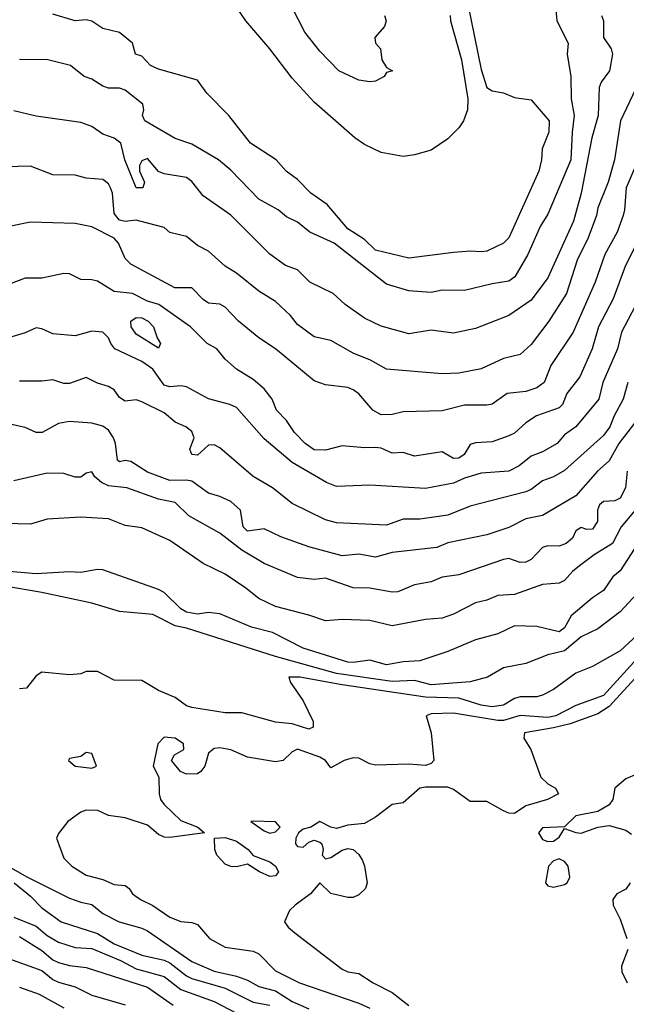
# Model space of a CAD drawing. Header units: metres. Extents: x -46681 to -43747, y -240911 to -237677.
# Tile 663 of 1056: x -45322 to -45268, y -238848 to -238759. Entities that reach past the tile are written whole.
import ezdxf

# ---------------------------------------------------------------- set-up
doc = ezdxf.new("R2010")
doc.units = ezdxf.units.M
doc.layers.add('CONTOUR_INDEX', color=1, linetype='Continuous')
doc.layers.add('CONTOUR_INTER', color=3, linetype='Continuous')

msp = doc.modelspace()

# ---------------------------------------------------------------- linework, layer by layer
at = {"layer": 'CONTOUR_INDEX'}
for points, elevation in [([(-45281.787, -238758.02), (-45280.595, -238763.901), (-45280.095, -238765.505), (-45279.595, -238765.804), (-45278.595, -238765.975), (-45277.595, -238766.396), (-45276.095, -238766.617), (-45274.477, -238768.52), (-45274.518, -238769.52), (-45275.111, -238771.02), (-45275.173, -238772.02), (-45275.399, -238773.02), (-45278.112, -238779.02), (-45278.595, -238779.491), (-45280.095, -238780.231), (-45280.595, -238780.282), (-45281.595, -238780.227), (-45283.095, -238780.35), (-45287.095, -238780.852), (-45290.095, -238780.143), (-45291.095, -238779.173), (-45292.595, -238778.231), (-45294.425, -238776.02), (-45295.898, -238775.02), (-45297.095, -238773.788), (-45298.13, -238773.02), (-45299.011, -238772.02), (-45301.34, -238770.52), (-45303.286, -238768.02), (-45305.25, -238766.02), (-45306.095, -238764.844), (-45309.595, -238763.861), (-45310.327, -238763.52), (-45311.095, -238762.682), (-45311.67, -238762.52), (-45311.947, -238761.52), (-45313.095, -238760.554), (-45314.595, -238760.211), (-45315.595, -238759.545), (-45316.095, -238759.439), (-45317.095, -238759.504), (-45319.095, -238758.915)], 80), ([(-45265.865, -238778.02), (-45267.623, -238781.52), (-45268.728, -238784.52), (-45270.052, -238787.02), (-45270.628, -238789.02), (-45271.714, -238791.52), (-45272.906, -238793.02), (-45273.291, -238794.02), (-45273.595, -238794.317), (-45275.608, -238795.02), (-45276.595, -238795.673), (-45277.595, -238796.579), (-45278.095, -238796.836), (-45279.595, -238797.376), (-45281.095, -238797.472), (-45281.595, -238797.621), (-45282.123, -238798.52), (-45282.595, -238798.833), (-45283.095, -238798.88), (-45284.095, -238798.28), (-45286.595, -238798.643), (-45287.595, -238798.327), (-45288.595, -238798.4), (-45289.595, -238797.952), (-45290.095, -238797.877), (-45291.095, -238797.923), (-45293.095, -238797.74), (-45294.595, -238798.115), (-45295.595, -238798.086), (-45296.424, -238797.52), (-45297.378, -238796.52), (-45298.095, -238795.444), (-45298.999, -238794.52), (-45299.389, -238793.52), (-45300.095, -238792.592), (-45301.095, -238791.779), (-45302.595, -238790.833), (-45303.595, -238789.941), (-45304.356, -238789.02), (-45305.235, -238788.52), (-45306.735, -238787.02), (-45309.579, -238785.02), (-45310.595, -238784.714), (-45311.934, -238784.02), (-45313.595, -238783.838), (-45315.095, -238782.937), (-45315.595, -238782.798), (-45316.595, -238782.78), (-45317.595, -238782.249), (-45318.095, -238782.234), (-45320.095, -238782.652), (-45321.595, -238782.643), (-45323.095, -238783.236)], 75), ([(-45312.094, -238786.52), (-45311.595, -238786.185), (-45311.095, -238786.22), (-45310.522, -238786.52), (-45310.049, -238787.02), (-45309.718, -238788.02), (-45309.405, -238788.52), (-45309.595, -238788.96), (-45311.595, -238787.68), (-45312.05, -238787.02), (-45312.094, -238786.52)], 75), ([(-45266.76, -238803.52), (-45267.998, -238805.02), (-45268.787, -238806.52), (-45270.433, -238807.52), (-45271.751, -238808.52), (-45272.378, -238809.02), (-45273.095, -238809.839), (-45273.595, -238810.092), (-45275.095, -238810.205), (-45277.595, -238811.107), (-45279.095, -238811.201), (-45280.095, -238811.601), (-45281.095, -238811.832), (-45283.095, -238812.876), (-45284.095, -238813.225), (-45285.595, -238813.359), (-45288.595, -238813.923), (-45290.595, -238813.446), (-45293.095, -238813.34), (-45294.595, -238813.473), (-45296.095, -238812.946), (-45299.095, -238812.164), (-45300.595, -238811.459), (-45301.744, -238810.52), (-45303.595, -238809.271), (-45305.595, -238808.31), (-45308.595, -238806.247), (-45311.095, -238805.087), (-45312.595, -238804.885), (-45314.095, -238804.279), (-45316.595, -238804.128), (-45319.595, -238804.321), (-45321.095, -238804.771), (-45324.595, -238804.686)], 70), ([(-45263.452, -238815.02), (-45269.095, -238821.152), (-45270.095, -238821.818), (-45272.595, -238822.721), (-45274.095, -238823.096), (-45276.709, -238823.52), (-45276.753, -238824.02), (-45276.125, -238825.02), (-45275.219, -238827.52), (-45274.595, -238828.126), (-45273.908, -238828.52), (-45273.642, -238829.02), (-45274.647, -238829.52), (-45276.595, -238830.113), (-45277.595, -238830.778), (-45278.095, -238830.753), (-45278.595, -238830.562), (-45280.095, -238829.707), (-45281.595, -238829.7), (-45283.095, -238828.618), (-45283.595, -238828.434), (-45285.595, -238828.431), (-45286.118, -238828.52), (-45287.595, -238829.817), (-45288.595, -238829.985), (-45290.095, -238831.109), (-45291.095, -238831.691), (-45292.595, -238831.849), (-45293.595, -238832.142), (-45294.095, -238832.029), (-45295.095, -238831.502), (-45295.917, -238832.02), (-45296.595, -238832.199), (-45297.028, -238832.52), (-45297.256, -238833.02), (-45297.292, -238833.52), (-45297.095, -238833.769), (-45296.595, -238833.809), (-45296.095, -238833.37), (-45295.595, -238833.196), (-45295.095, -238833.361), (-45294.922, -238833.52), (-45294.807, -238834.02), (-45294.895, -238834.52), (-45294.595, -238834.856), (-45294.095, -238834.73), (-45293.095, -238834.092), (-45292.595, -238833.932), (-45292.095, -238834.027), (-45291.595, -238834.476), (-45291.274, -238835.02), (-45291.069, -238835.52), (-45290.849, -238837.02), (-45290.999, -238837.52), (-45291.595, -238838.099), (-45292.095, -238838.336), (-45292.595, -238838.351), (-45294.095, -238837.967), (-45295.095, -238837.034), (-45295.946, -238838.02), (-45297.318, -238839.02), (-45297.81, -238839.52), (-45298.27, -238840.52), (-45297.945, -238841.02), (-45297.352, -238841.52), (-45293.095, -238844.79), (-45292.595, -238845.031), (-45291.595, -238845.167), (-45290.313, -238846.02), (-45288.595, -238846.887), (-45287.095, -238848.047)], 65), ([(-45301.095, -238831.488), (-45301.296, -238831.52), (-45300.095, -238832.354), (-45299.595, -238832.568), (-45299.095, -238832.438), (-45298.651, -238832.02), (-45299.095, -238831.549), (-45301.095, -238831.488)], 65), ([(-45322.095, -238841.849), (-45320.095, -238843.119), (-45319.095, -238843.942), (-45318.595, -238844.175), (-45317.595, -238844.456), (-45316.095, -238844.626), (-45310.595, -238846.403), (-45308.285, -238848.02)], 70)]:
    msp.add_lwpolyline(points, dxfattribs=dict(at, elevation=elevation))
at = {"layer": 'CONTOUR_INTER'}
for points, elevation in [([(-45283.375, -238759.02), (-45283.359, -238759.52), (-45282.361, -238763.02), (-45281.791, -238766.52), (-45281.821, -238767.52), (-45282.17, -238768.52), (-45282.595, -238769.128), (-45283.595, -238770.115), (-45285.095, -238771.134), (-45286.595, -238771.569), (-45287.595, -238771.71), (-45289.595, -238771.348), (-45291.095, -238770.629), (-45291.948, -238770.02), (-45295.595, -238766.814), (-45297.595, -238764.659), (-45299.592, -238762.02), (-45301.753, -238759.52), (-45302.595, -238758.3)], 81), ([(-45289.282, -238759.02), (-45289.125, -238759.52), (-45289.288, -238760.02), (-45290.161, -238761.02), (-45290.096, -238761.52), (-45289.633, -238762.02), (-45289.522, -238763.02), (-45289.095, -238763.708), (-45288.556, -238764.02), (-45289.095, -238764.17), (-45289.303, -238764.52), (-45290.095, -238764.931), (-45290.595, -238764.991), (-45291.595, -238764.846), (-45293.384, -238764.02), (-45295.095, -238762.236), (-45296.447, -238760.52), (-45297.595, -238758.303)], 82), ([(-45269.773, -238759.02), (-45269.592, -238759.52), (-45269.597, -238761.02), (-45268.9, -238762.02), (-45268.794, -238762.52), (-45269.054, -238764.02), (-45269.814, -238765.02), (-45269.997, -238765.52), (-45270.076, -238768.02), (-45270.66, -238770.02), (-45271.616, -238775.02), (-45272.3, -238777.52), (-45274.595, -238782.618), (-45276.095, -238784.643), (-45278.095, -238786.023), (-45281.095, -238787.171), (-45283.095, -238787.606), (-45285.095, -238787.339), (-45287.095, -238787.67), (-45289.595, -238786.973), (-45291.095, -238786.255), (-45292.828, -238785.02), (-45293.911, -238784.02), (-45295.996, -238783.02), (-45297.095, -238781.908), (-45298.177, -238781.52), (-45299.595, -238780.49), (-45303.095, -238776.993), (-45305.595, -238775.253), (-45306.595, -238773.957), (-45307.095, -238773.611), (-45309.095, -238773.273), (-45309.595, -238773.056), (-45310.595, -238771.9), (-45311.095, -238772.114), (-45311.298, -238772.52), (-45311.299, -238773.02), (-45310.844, -238774.02), (-45310.996, -238774.52), (-45311.595, -238774.537), (-45312.622, -238772.02), (-45312.987, -238770.52), (-45313.595, -238770.057), (-45314.595, -238769.718), (-45315.595, -238769.014), (-45316.595, -238768.666), (-45320.595, -238768.072), (-45322.595, -238767.6)], 78), ([(-45273.887, -238758.52), (-45273.793, -238759.52), (-45272.768, -238761.52), (-45272.879, -238762.52), (-45272.55, -238764.52), (-45272.515, -238766.52), (-45272.226, -238768.02), (-45272.425, -238769.52), (-45272.53, -238772.02), (-45274.595, -238776.9), (-45275.306, -238778.02), (-45276.406, -238780.52), (-45277.56, -238782.52), (-45278.095, -238782.917), (-45279.595, -238783.15), (-45282.095, -238783.762), (-45284.095, -238783.741), (-45285.095, -238783.947), (-45287.095, -238783.785), (-45289.095, -238783.178), (-45293.823, -238779.52), (-45296.009, -238778.52), (-45297.095, -238777.613), (-45298.095, -238777.132), (-45298.857, -238776.52), (-45300.595, -238775.538), (-45303.095, -238772.946), (-45304.219, -238772.02), (-45306.595, -238770.616), (-45308.095, -238770.088), (-45310.843, -238768.52), (-45311.033, -238768.02), (-45310.912, -238767.52), (-45310.995, -238767.02), (-45312.595, -238765.738), (-45313.095, -238765.573), (-45314.095, -238765.569), (-45314.595, -238765.388), (-45315.595, -238764.757), (-45316.271, -238764.52), (-45317.5, -238763.52), (-45319.544, -238763.02), (-45322.095, -238762.991)], 79), ([(-45266.433, -238765.02), (-45268.062, -238768.52), (-45268.612, -238772.02), (-45269.173, -238774.02), (-45270.095, -238776.332), (-45270.235, -238777.02), (-45270.987, -238779.02), (-45271.959, -238781.02), (-45272.912, -238784.02), (-45274.499, -238786.52), (-45276.095, -238788.61), (-45277.095, -238789.511), (-45278.595, -238789.873), (-45280.595, -238790.817), (-45282.595, -238791.201), (-45284.095, -238791.254), (-45289.095, -238790.842), (-45290.54, -238790.02), (-45292.095, -238789.391), (-45294.095, -238788.266), (-45295.595, -238787.922), (-45297.095, -238786.829), (-45297.735, -238786.02), (-45299.095, -238784.742), (-45300.595, -238783.835), (-45302.595, -238782.196), (-45303.595, -238781.587), (-45305.095, -238780.233), (-45306.095, -238779.703), (-45307.095, -238778.921), (-45308.595, -238778.56), (-45309.095, -238778.093), (-45311.275, -238777.52), (-45311.595, -238777.443), (-45312.595, -238777.568), (-45313.095, -238777.431), (-45313.595, -238776.837), (-45313.729, -238775.02), (-45313.923, -238774.52), (-45314.095, -238774.158), (-45314.595, -238773.781), (-45316.095, -238773.665), (-45317.095, -238773.384), (-45319.095, -238773.37), (-45321.095, -238772.588), (-45324.595, -238772.674)], 77), ([(-45266.484, -238772.02), (-45267.555, -238774.52), (-45267.701, -238776.52), (-45267.839, -238777.02), (-45268.384, -238778.52), (-45269.473, -238780.52), (-45270.339, -238783.02), (-45272.313, -238787.52), (-45274.331, -238790.52), (-45274.922, -238792.02), (-45275.584, -238792.52), (-45276.595, -238792.834), (-45278.273, -238793.02), (-45279.595, -238793.968), (-45280.095, -238794.082), (-45282.095, -238794.062), (-45284.095, -238794.585), (-45287.595, -238794.664), (-45288.595, -238794.9), (-45289.595, -238794.947), (-45290.347, -238794.52), (-45291.595, -238793.048), (-45292.095, -238792.708), (-45292.595, -238792.471), (-45294.595, -238792.234), (-45295.595, -238791.881), (-45299.095, -238788.998), (-45300.572, -238788.02), (-45302.405, -238786.52), (-45303.595, -238785.25), (-45304.095, -238784.997), (-45305.095, -238784.887), (-45305.595, -238784.568), (-45306.595, -238783.509), (-45308.146, -238783.52), (-45312.095, -238781.383), (-45312.595, -238780.894), (-45313.192, -238779.52), (-45313.595, -238779.062), (-45315.595, -238778.031), (-45317.095, -238777.732), (-45321.095, -238777.617), (-45323.031, -238778.02)], 76), ([(-45266.147, -238784.02), (-45267.969, -238787.52), (-45268.352, -238789.02), (-45269.665, -238792.02), (-45270.022, -238793.52), (-45272.095, -238796.009), (-45273.095, -238796.749), (-45273.758, -238797.52), (-45275.095, -238798.277), (-45276.095, -238798.662), (-45277.171, -238799.52), (-45278.095, -238800.021), (-45280.595, -238800.187), (-45282.095, -238800.641), (-45283.095, -238801.1), (-45285.595, -238801.559), (-45290.595, -238801.268), (-45293.595, -238801.395), (-45294.486, -238801.02), (-45297.595, -238799.237), (-45300.095, -238797.092), (-45302.595, -238794.296), (-45303.188, -238794.02), (-45305.095, -238793.502), (-45307.095, -238792.415), (-45307.595, -238792.321), (-45308.595, -238792.429), (-45309.095, -238792.276), (-45310.095, -238790.834), (-45311.095, -238790.151), (-45313.518, -238789.02), (-45313.897, -238788.52), (-45314.095, -238788.005), (-45314.595, -238787.521), (-45315.595, -238787.431), (-45317.095, -238787.839), (-45319.095, -238787.647), (-45320.095, -238787.197), (-45320.595, -238787.107), (-45321.595, -238787.581), (-45323.095, -238788.028)], 74), ([(-45267.402, -238792.02), (-45267.819, -238793.52), (-45268.647, -238795.02), (-45269.024, -238796.02), (-45269.595, -238796.811), (-45273.095, -238799.937), (-45274.095, -238800.503), (-45275.095, -238800.889), (-45276.095, -238801.644), (-45276.595, -238801.851), (-45281.595, -238803.156), (-45283.595, -238803.959), (-45286.095, -238804.33), (-45287.595, -238804.317), (-45289.095, -238804.869), (-45293.595, -238804.639), (-45294.595, -238804.373), (-45297.595, -238802.921), (-45299.358, -238801.52), (-45301.095, -238800.492), (-45304.095, -238797.916), (-45304.595, -238797.627), (-45305.095, -238797.661), (-45306.095, -238798.563), (-45306.595, -238798.512), (-45306.78, -238798.02), (-45306.395, -238797.02), (-45306.595, -238796.443), (-45307.143, -238796.02), (-45308.095, -238795.588), (-45309.095, -238794.776), (-45311.095, -238793.764), (-45311.595, -238793.593), (-45312.595, -238793.721), (-45313.095, -238793.391), (-45313.595, -238792.684), (-45314.095, -238792.384), (-45315.095, -238792.097), (-45316.095, -238791.59), (-45317.595, -238792.134), (-45318.095, -238792.125), (-45319.095, -238791.792), (-45320.095, -238791.926), (-45322.095, -238791.924)], 73), ([(-45266.31, -238795.02), (-45268.217, -238797.52), (-45269.095, -238799.081), (-45270.133, -238800.02), (-45272.095, -238802.231), (-45275.095, -238804.006), (-45276.595, -238804.288), (-45278.095, -238805.08), (-45280.095, -238805.729), (-45283.595, -238806.442), (-45284.595, -238806.863), (-45288.595, -238807.314), (-45290.095, -238807.748), (-45291.595, -238807.47), (-45293.095, -238807.634), (-45296.095, -238806.804), (-45298.595, -238805.906), (-45300.095, -238805.203), (-45301.595, -238805.398), (-45302.004, -238805.02), (-45302.23, -238803.52), (-45303.095, -238802.734), (-45304.095, -238802.28), (-45305.095, -238801.999), (-45306.595, -238800.911), (-45307.095, -238800.81), (-45308.595, -238800.837), (-45310.595, -238800.11), (-45312.095, -238799.147), (-45312.595, -238799.034), (-45313.095, -238799.167), (-45313.29, -238799.02), (-45313.451, -238797.52), (-45313.656, -238797.02), (-45314.095, -238796.31), (-45314.595, -238795.966), (-45315.595, -238795.694), (-45317.595, -238795.549), (-45318.595, -238795.71), (-45320.049, -238796.52), (-45320.595, -238796.544), (-45321.595, -238796.088), (-45323.095, -238795.764)], 72), ([(-45267.465, -238800.02), (-45267.624, -238801.52), (-45268.095, -238802.445), (-45268.595, -238802.679), (-45269.595, -238802.731), (-45269.953, -238803.02), (-45270.143, -238803.52), (-45270.132, -238804.52), (-45270.595, -238805.217), (-45271.095, -238805.259), (-45271.595, -238805.085), (-45272.095, -238805.371), (-45272.398, -238806.02), (-45272.957, -238806.52), (-45273.595, -238806.754), (-45274.595, -238806.711), (-45275.095, -238806.873), (-45276.095, -238807.956), (-45276.595, -238808.189), (-45277.095, -238808.217), (-45278.095, -238807.846), (-45278.595, -238807.94), (-45282.595, -238809.326), (-45284.095, -238809.552), (-45285.095, -238809.947), (-45286.595, -238810.219), (-45288.095, -238810.86), (-45288.595, -238810.892), (-45290.595, -238810.519), (-45292.095, -238810.482), (-45294.595, -238809.63), (-45295.595, -238809.739), (-45297.095, -238809.566), (-45300.095, -238808.311), (-45302.095, -238807.123), (-45304.095, -238805.569), (-45306.861, -238804.02), (-45308.095, -238802.832), (-45309.595, -238802.519), (-45312.437, -238801.52), (-45314.095, -238801.335), (-45314.728, -238801.02), (-45315.335, -238800.52), (-45315.595, -238800.069), (-45316.095, -238800.175), (-45316.595, -238800.557), (-45317.095, -238800.543), (-45318.095, -238800.226), (-45319.595, -238800.183), (-45322.595, -238800.881)], 71), ([(-45264.595, -238803.533), (-45268.095, -238808.969), (-45268.775, -238809.52), (-45269.595, -238810.739), (-45270.595, -238811.391), (-45272.5, -238813.02), (-45273.095, -238814.107), (-45273.595, -238814.466), (-45275.595, -238813.985), (-45277.595, -238813.923), (-45279.095, -238814.631), (-45281.095, -238815.171), (-45283.595, -238816.215), (-45286.095, -238817.055), (-45287.595, -238817.151), (-45289.095, -238817.41), (-45290.595, -238816.999), (-45292.095, -238817.209), (-45292.595, -238817.166), (-45296.595, -238815.933), (-45299.361, -238814.52), (-45301.227, -238814.02), (-45304.095, -238812.832), (-45305.095, -238812.701), (-45306.095, -238812.867), (-45307.095, -238812.688), (-45307.595, -238812.394), (-45309.095, -238810.927), (-45309.595, -238810.653), (-45314.595, -238808.879), (-45315.095, -238808.846), (-45316.595, -238809.122), (-45317.595, -238809.052), (-45320.595, -238809.25), (-45323.036, -238809.02)], 69), ([(-45266.584, -238811.02), (-45268.095, -238812.642), (-45270.095, -238814.191), (-45271.595, -238814.904), (-45273.095, -238816.165), (-45274.607, -238816.52), (-45276.595, -238817.305), (-45278.595, -238817.677), (-45280.013, -238818.52), (-45281.595, -238818.957), (-45285.095, -238819.231), (-45286.595, -238818.835), (-45288.595, -238818.919), (-45293.595, -238818.193), (-45299.095, -238816.66), (-45307.095, -238814.122), (-45308.095, -238813.921), (-45310.095, -238812.894), (-45313.095, -238812.633), (-45315.595, -238811.89), (-45320.095, -238810.904), (-45323.595, -238810.309)], 68), ([(-45265.795, -238814.02), (-45268.095, -238816.156), (-45270.595, -238817.575), (-45272.095, -238818.16), (-45274.095, -238819.635), (-45275.095, -238820.152), (-45275.595, -238820.297), (-45277.095, -238820.3), (-45277.595, -238820.454), (-45278.595, -238821.049), (-45279.595, -238821.206), (-45280.595, -238821.061), (-45282.595, -238820.426), (-45285.595, -238820.332), (-45293.095, -238819.223), (-45296.888, -238818.52), (-45297.893, -238818.52), (-45297.748, -238819.02), (-45296.595, -238820.672), (-45295.7, -238822.52), (-45295.702, -238823.02), (-45296.095, -238823.194), (-45297.595, -238822.717), (-45299.095, -238822.566), (-45302.095, -238821.731), (-45303.595, -238821.746), (-45306.595, -238821.269), (-45307.095, -238821.114), (-45308.095, -238820.356), (-45309.595, -238819.719), (-45311.095, -238818.842), (-45313.595, -238818.792), (-45315.095, -238818.005), (-45316.095, -238818.02), (-45316.595, -238818.244), (-45317.595, -238818.307), (-45320.095, -238818.082), (-45320.595, -238818.397), (-45321.474, -238819.52), (-45322.095, -238819.588)], 67), ([(-45266.272, -238816.52), (-45269.595, -238820.189), (-45272.095, -238821.09), (-45273.897, -238822.02), (-45274.595, -238822.163), (-45277.095, -238821.985), (-45278.595, -238822.428), (-45279.095, -238822.433), (-45283.095, -238821.753), (-45285.095, -238821.839), (-45285.541, -238822.02), (-45285.102, -238823.52), (-45284.843, -238826.02), (-45285.095, -238826.291), (-45285.595, -238826.469), (-45287.095, -238826.366), (-45290.095, -238826.434), (-45290.595, -238826.326), (-45291.595, -238825.798), (-45292.095, -238825.789), (-45292.915, -238826.02), (-45294.095, -238826.676), (-45294.58, -238826.02), (-45295.095, -238825.711), (-45297.095, -238825.007), (-45297.595, -238825.234), (-45298.407, -238826.02), (-45299.095, -238826.144), (-45301.595, -238825.722), (-45303.095, -238825.056), (-45304.095, -238824.887), (-45304.595, -238824.938), (-45305.095, -238825.355), (-45305.438, -238826.52), (-45305.809, -238827.02), (-45306.095, -238827.21), (-45307.095, -238827.252), (-45307.614, -238827.02), (-45308.423, -238826.02), (-45308.148, -238825.52), (-45307.335, -238825.02), (-45307.342, -238824.52), (-45308.095, -238824.014), (-45309.095, -238823.933), (-45309.653, -238824.52), (-45310.07, -238826.52), (-45309.581, -238827.52), (-45309.543, -238829.02), (-45309.411, -238829.52), (-45309.095, -238829.974), (-45307.595, -238831.405), (-45306.07, -238832.02), (-45305.476, -238832.52), (-45308.595, -238832.959), (-45309.095, -238832.923), (-45309.595, -238832.671), (-45310.595, -238831.843), (-45312.595, -238831.164), (-45314.095, -238830.98), (-45315.065, -238830.52), (-45316.095, -238830.475), (-45316.595, -238830.667), (-45317.739, -238831.52), (-45318.595, -238832.579), (-45318.763, -238833.02), (-45318.095, -238834.801), (-45317.378, -238835.52), (-45316.095, -238836.332), (-45314.595, -238836.709), (-45313.595, -238837.169), (-45312.595, -238837.272), (-45312.236, -238837.52), (-45311.936, -238838.02), (-45311.232, -238838.52), (-45310.095, -238839.069), (-45308.595, -238840.102), (-45307.595, -238840.511), (-45306.595, -238840.58), (-45306.095, -238840.758), (-45305.015, -238842.02), (-45303.595, -238842.801), (-45301.095, -238843.179), (-45300.595, -238843.419), (-45299.095, -238844.932), (-45296.938, -238846.02), (-45291.595, -238847.843), (-45290.595, -238848.282)], 66), ([(-45316.095, -238825.292), (-45316.595, -238825.662), (-45317.595, -238825.828), (-45317.699, -238826.02), (-45317.095, -238826.536), (-45315.595, -238826.707), (-45315.185, -238826.52), (-45315.595, -238825.404), (-45316.095, -238825.292)], 66), ([(-45266.595, -238827.239), (-45267.595, -238827.677), (-45268.595, -238828.518), (-45268.752, -238829.52), (-45269.081, -238830.02), (-45270.095, -238830.602), (-45272.095, -238831.006), (-45273.095, -238831.979), (-45275.095, -238832.087), (-45275.444, -238832.52), (-45275.095, -238833.119), (-45274.595, -238833.303), (-45274.095, -238833.271), (-45273.595, -238832.931), (-45273.095, -238832.142), (-45272.095, -238832.497), (-45271.595, -238832.545), (-45270.095, -238832.016), (-45269.095, -238831.874), (-45267.595, -238832.298), (-45267.095, -238832.632)], 64), ([(-45304.562, -238833.02), (-45303.595, -238832.954), (-45302.595, -238833.289), (-45301.551, -238834.02), (-45301.095, -238834.571), (-45299.595, -238835.123), (-45299.074, -238835.52), (-45298.824, -238836.02), (-45299.095, -238836.389), (-45299.595, -238836.445), (-45300.53, -238836.02), (-45301.595, -238835.329), (-45302.595, -238835.578), (-45303.095, -238835.56), (-45303.595, -238835.342), (-45304.345, -238834.52), (-45304.547, -238834.02), (-45304.562, -238833.02)], 66), ([(-45323.595, -238835.241), (-45321.386, -238836.52), (-45317.595, -238838.389), (-45316.595, -238838.769), (-45315.595, -238838.964), (-45314.595, -238839.786), (-45313.15, -238840.52), (-45311.095, -238841.094), (-45310.595, -238841.34), (-45306.595, -238844.09), (-45304.595, -238844.955), (-45302.595, -238845.413), (-45301.595, -238845.783), (-45300.595, -238846.349), (-45299.095, -238846.735), (-45297.595, -238847.702), (-45296.095, -238848.346)], 67), ([(-45273.595, -238834.858), (-45274.095, -238835.052), (-45274.557, -238835.52), (-45274.805, -238837.02), (-45274.595, -238837.282), (-45274.095, -238837.402), (-45273.095, -238837.164), (-45272.877, -238837.02), (-45272.618, -238836.52), (-45272.783, -238835.52), (-45273.095, -238835.106), (-45273.595, -238834.858)], 64), ([(-45322.588, -238837.02), (-45321.095, -238838.21), (-45320.095, -238839.268), (-45318.346, -238840.52), (-45315.095, -238841.578), (-45313.578, -238842.52), (-45311.095, -238843.521), (-45309.095, -238843.987), (-45308.595, -238844.222), (-45307.095, -238845.393), (-45306.595, -238845.623), (-45303.595, -238846.486), (-45301.095, -238847.754), (-45299.595, -238848.031)], 68), ([(-45267.215, -238837.02), (-45267.595, -238837.579), (-45268.408, -238838.02), (-45268.766, -238838.52), (-45268.74, -238839.02), (-45268.095, -238840.301), (-45267.493, -238842.02)], 64), ([(-45322.595, -238840.096), (-45320.595, -238840.906), (-45319.595, -238841.768), (-45318.595, -238842.372), (-45317.095, -238842.823), (-45315.595, -238842.933), (-45313.01, -238844.02), (-45311.595, -238844.761), (-45309.095, -238845.435), (-45307.595, -238846.624), (-45304.595, -238847.7), (-45302.595, -238848.727)], 69), ([(-45267.426, -238843.02), (-45267.98, -238844.52), (-45267.938, -238845.02), (-45267.462, -238846.02)], 64), ([(-45323.095, -238843.835), (-45320.095, -238844.897), (-45319.095, -238845.718), (-45318.595, -238845.967), (-45317.095, -238846.379), (-45315.595, -238847.134), (-45312.595, -238847.996)], 71), ([(-45322.095, -238846.394), (-45320.313, -238847.02), (-45318.095, -238848.254)], 72)]:
    msp.add_lwpolyline(points, dxfattribs=dict(at, elevation=elevation))

doc.saveas('drawing.dxf')
